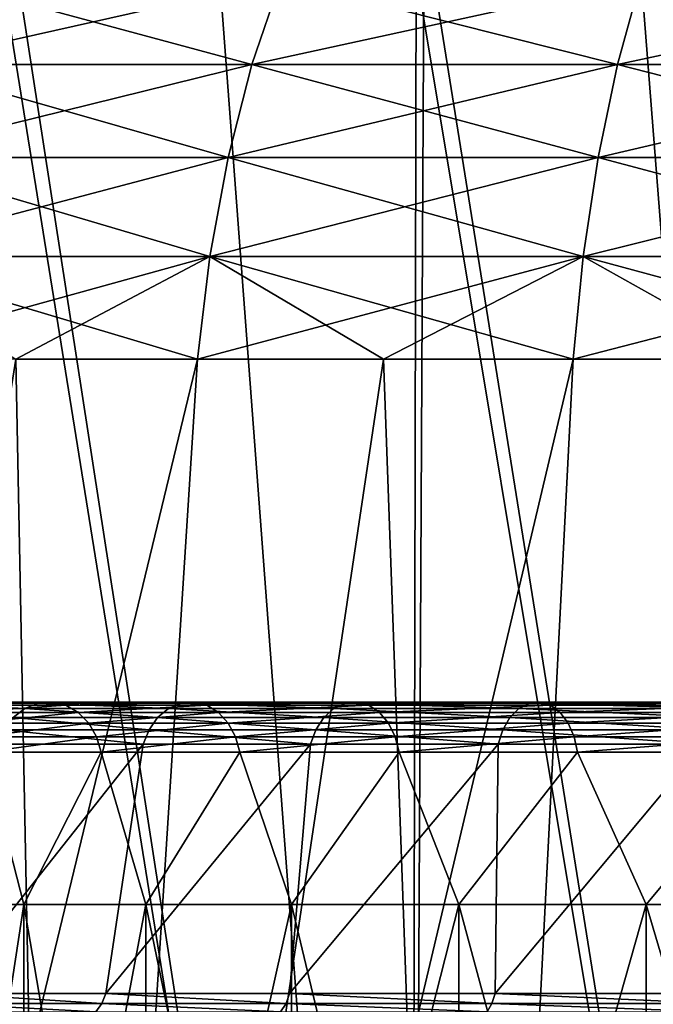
# Model space of a CAD drawing. Header units: metres. Extents: x -24 to 24, y -69 to 184.
# Tile 683 of 896: x -10.4 to -7.35, y 155.1 to 159.84. Entities that reach past the tile are written whole.
import ezdxf

# ---------------------------------------------------------------- set-up
doc = ezdxf.new("R2010")
doc.units = ezdxf.units.M
for name, color, linetype in [('4035', 7, 'CONTINUOUS'), ('4050', 7, 'CONTINUOUS'), ('4053', 7, 'CONTINUOUS'), ('618', 7, 'CONTINUOUS'), ('713', 7, 'CONTINUOUS'), ('714', 7, 'CONTINUOUS'), ('715', 7, 'CONTINUOUS'), ('731', 7, 'CONTINUOUS')]:
    doc.layers.add(name, color=color, linetype=linetype)

msp = doc.modelspace()

# ---------------------------------------------------------------- linework, layer by layer
at = {"layer": '4035'}
for points in [[(-8.456055, 160.319097, 22.727904), (-6.451394, 147.8, 23.376099), (-7.435197, 160.34998, 23.082035)], [(-7.435197, 160.34998, 23.082035), (-6.451394, 147.8, 23.376099), (-7.035197, 160.360992, 23.207079)], [(-10.446351, 160.247454, 21.884612), (-8.520839, 147.8, 22.703696), (-9.460425, 160.284832, 22.328521)], [(-9.460425, 160.284832, 22.328521), (-8.520839, 147.8, 22.703696), (-8.456055, 160.319097, 22.727904)], [(-8.520839, 147.8, 22.703696), (-6.451394, 147.8, 23.376099), (-8.456055, 160.319097, 22.727904)], [(-10.521681, 147.8, 21.848495), (-8.520839, 147.8, 22.703696), (-10.446351, 160.247454, 21.884612)], [(-8.520839, 147.8, -22.703696), (-10.521681, 147.8, -21.848495), (-10.491335, 160.06449, -21.863083)], [(-8.495616, 160.06449, -22.713146), (-8.520839, 147.8, -22.703696), (-10.491335, 160.06449, -21.863083)], [(-6.451394, 147.8, -23.376099), (-8.520839, 147.8, -22.703696), (-8.495616, 160.06449, -22.713146)], [(-6.431917, 160.06449, -23.381466), (-6.451394, 147.8, -23.376099), (-8.495616, 160.06449, -22.713146)]]:
    msp.add_3dface(points, dxfattribs=at)
at = {"layer": '4050'}
for points in [[(-10.217962, 147.74019, -21.217817), (-10.423788, 158.202198, -18.714285), (-12.078778, 147.74019, -20.216469)], [(-12.078778, 147.74019, 20.216469), (-9.548375, 158.202198, 19.175723), (-10.217962, 147.74019, 21.217817)], [(-10.423788, 158.202198, 18.714285), (-9.548375, 158.202198, 19.175723), (-12.078778, 147.74019, 20.216469)], [(-9.548375, 158.202198, -19.175723), (-10.423788, 158.202198, -18.714285), (-10.217962, 147.74019, -21.217817)], [(-8.274877, 147.74019, -22.048331), (-8.652586, 158.202198, -19.596239), (-10.217962, 147.74019, -21.217817)], [(-8.652586, 158.202198, -19.596239), (-9.548375, 158.202198, -19.175723), (-10.217962, 147.74019, -21.217817)], [(-9.548375, 158.202198, 19.175723), (-8.652586, 158.202198, 19.596239), (-10.217962, 147.74019, 21.217817)], [(-10.217962, 147.74019, 21.217817), (-7.738331, 158.202198, 19.974936), (-8.274877, 147.74019, 22.048331)], [(-8.652586, 158.202198, 19.596239), (-7.738331, 158.202198, 19.974936), (-10.217962, 147.74019, 21.217817)], [(-7.738331, 158.202198, -19.974936), (-8.652586, 158.202198, -19.596239), (-8.274877, 147.74019, -22.048331)], [(-6.265168, 147.74019, -22.701325), (-6.807563, 158.202198, -20.311005), (-8.274877, 147.74019, -22.048331)], [(-6.807563, 158.202198, -20.311005), (-7.738331, 158.202198, -19.974936), (-8.274877, 147.74019, -22.048331)], [(-7.738331, 158.202198, 19.974936), (-6.807563, 158.202198, 20.311005), (-8.274877, 147.74019, 22.048331)], [(-8.274877, 147.74019, 22.048331), (-5.862266, 158.202198, 20.603729), (-6.265168, 147.74019, 22.701325)], [(-6.807563, 158.202198, 20.311005), (-5.862266, 158.202198, 20.603729), (-8.274877, 147.74019, 22.048331)]]:
    msp.add_3dface(points, dxfattribs=at)
at = {"layer": '4053'}
for points in [[(-10.966697, 159.620321, -17.711824), (-9.285674, 159.620321, -18.648147), (-10.80204, 160.030435, -17.445894)], [(-9.146256, 160.030435, 18.368159), (-10.966697, 159.620321, 17.711824), (-10.80204, 160.030435, 17.445894)], [(-9.285674, 159.620321, 18.648147), (-10.966697, 159.620321, 17.711824), (-9.146256, 160.030435, 18.368159)], [(-10.80204, 160.030435, -17.445894), (-9.285674, 159.620321, -18.648147), (-9.146256, 160.030435, -18.368159)], [(-9.285674, 159.620321, -18.648147), (-7.525429, 159.620321, -19.425371), (-9.146256, 160.030435, -18.368159)], [(-7.41244, 160.030435, 19.133714), (-9.285674, 159.620321, 18.648147), (-9.146256, 160.030435, 18.368159)], [(-7.525429, 159.620321, 19.425371), (-9.285674, 159.620321, 18.648147), (-7.41244, 160.030435, 19.133714)], [(-9.146256, 160.030435, -18.368159), (-7.525429, 159.620321, -19.425371), (-7.41244, 160.030435, -19.133714)], [(-7.525429, 159.620321, -19.425371), (-5.70098, 159.620321, -20.036865), (-7.41244, 160.030435, -19.133714)], [(-5.615384, 160.030435, 19.736026), (-7.525429, 159.620321, 19.425371), (-7.41244, 160.030435, 19.133714)], [(-5.70098, 159.620321, 20.036865), (-7.525429, 159.620321, 19.425371), (-5.615384, 160.030435, 19.736026)], [(-7.41244, 160.030435, -19.133714), (-5.70098, 159.620321, -20.036865), (-5.615384, 160.030435, -19.736026)], [(-11.102204, 159.173369, -17.930676), (-9.40041, 159.173369, -18.878569), (-10.966697, 159.620321, -17.711824)], [(-9.285674, 159.620321, 18.648147), (-11.102204, 159.173369, 17.930675), (-10.966697, 159.620321, 17.711824)], [(-9.40041, 159.173369, 18.878569), (-11.102204, 159.173369, 17.930675), (-9.285674, 159.620321, 18.648147)], [(-10.966697, 159.620321, -17.711824), (-9.40041, 159.173369, -18.878569), (-9.285674, 159.620321, -18.648147)], [(-9.40041, 159.173369, -18.878569), (-7.618415, 159.173369, -19.665396), (-9.285674, 159.620321, -18.648147)], [(-7.525429, 159.620321, 19.425371), (-9.40041, 159.173369, 18.878569), (-9.285674, 159.620321, 18.648147)], [(-7.618415, 159.173369, 19.665396), (-9.40041, 159.173369, 18.878569), (-7.525429, 159.620321, 19.425371)], [(-9.285674, 159.620321, -18.648147), (-7.618415, 159.173369, -19.665396), (-7.525429, 159.620321, -19.425371)], [(-7.618415, 159.173369, -19.665396), (-5.771422, 159.173369, -20.284446), (-7.525429, 159.620321, -19.425371)], [(-5.70098, 159.620321, 20.036865), (-7.618415, 159.173369, 19.665396), (-7.525429, 159.620321, 19.425371)], [(-5.771422, 159.173369, 20.284446), (-7.618415, 159.173369, 19.665396), (-5.70098, 159.620321, 20.036865)], [(-7.525429, 159.620321, -19.425371), (-5.771422, 159.173369, -20.284446), (-5.70098, 159.620321, -20.036865)], [(-11.206309, 158.697011, -18.098811), (-9.488557, 158.697011, -19.055592), (-11.102204, 159.173369, -17.930676)], [(-9.40041, 159.173369, 18.878569), (-11.206309, 158.697011, 18.098811), (-11.102204, 159.173369, 17.930675)], [(-9.488557, 158.697011, 19.055592), (-11.206309, 158.697011, 18.098811), (-9.40041, 159.173369, 18.878569)], [(-11.102204, 159.173369, -17.930676), (-9.488557, 158.697011, -19.055592), (-9.40041, 159.173369, -18.878569)], [(-9.488557, 158.697011, -19.055592), (-7.689853, 158.697011, -19.849798), (-9.40041, 159.173369, -18.878569)], [(-7.618415, 159.173369, 19.665396), (-9.488557, 158.697011, 19.055592), (-9.40041, 159.173369, 18.878569)], [(-7.689853, 158.697011, 19.849798), (-9.488557, 158.697011, 19.055592), (-7.618415, 159.173369, 19.665396)], [(-9.40041, 159.173369, -18.878569), (-7.689853, 158.697011, -19.849798), (-7.618415, 159.173369, -19.665396)], [(-7.689853, 158.697011, -19.849798), (-5.825541, 158.697011, -20.474652), (-7.618415, 159.173369, -19.665396)], [(-5.771422, 159.173369, 20.284446), (-7.689853, 158.697011, 19.849798), (-7.618415, 159.173369, 19.665396)], [(-5.825541, 158.697011, 20.474652), (-7.689853, 158.697011, 19.849798), (-5.771422, 159.173369, 20.284446)], [(-7.618415, 159.173369, -19.665396), (-5.825541, 158.697011, -20.474652), (-5.771422, 159.173369, -20.284446)], [(-9.488557, 158.697011, 19.055592), (-11.276956, 158.202198, 18.21291), (-11.206309, 158.697011, 18.098811)], [(-10.423788, 158.202198, 18.714285), (-11.276956, 158.202198, 18.21291), (-9.488557, 158.697011, 19.055592)], [(-11.206309, 158.697011, -18.098811), (-9.548375, 158.202198, -19.175723), (-9.488557, 158.697011, -19.055592)], [(-10.423788, 158.202198, -18.714285), (-9.548375, 158.202198, -19.175723), (-11.206309, 158.697011, -18.098811)], [(-9.548375, 158.202198, 19.175723), (-10.423788, 158.202198, 18.714285), (-9.488557, 158.697011, 19.055592)], [(-9.548375, 158.202198, -19.175723), (-8.652586, 158.202198, -19.596239), (-9.488557, 158.697011, -19.055592)], [(-7.689853, 158.697011, 19.849798), (-9.548375, 158.202198, 19.175723), (-9.488557, 158.697011, 19.055592)], [(-8.652586, 158.202198, 19.596239), (-9.548375, 158.202198, 19.175723), (-7.689853, 158.697011, 19.849798)], [(-9.488557, 158.697011, -19.055592), (-7.738331, 158.202198, -19.974936), (-7.689853, 158.697011, -19.849798)], [(-8.652586, 158.202198, -19.596239), (-7.738331, 158.202198, -19.974936), (-9.488557, 158.697011, -19.055592)], [(-7.738331, 158.202198, 19.974936), (-8.652586, 158.202198, 19.596239), (-7.689853, 158.697011, 19.849798)], [(-7.738331, 158.202198, -19.974936), (-6.807563, 158.202198, -20.311005), (-7.689853, 158.697011, -19.849798)], [(-5.825541, 158.697011, 20.474652), (-7.738331, 158.202198, 19.974936), (-7.689853, 158.697011, 19.849798)], [(-6.807563, 158.202198, 20.311005), (-7.738331, 158.202198, 19.974936), (-5.825541, 158.697011, 20.474652)], [(-7.689853, 158.697011, -19.849798), (-5.862266, 158.202198, -20.603729), (-5.825541, 158.697011, -20.474652)], [(-6.807563, 158.202198, -20.311005), (-5.862266, 158.202198, -20.603729), (-7.689853, 158.697011, -19.849798)]]:
    msp.add_3dface(points, dxfattribs=at)
at = {"layer": '618'}
for points in [[(-10.385311, 155.578302, 4.939162), (-10.635318, 153.94681, 4.37493), (-10.854607, 155.578302, 3.798357)], [(-10.385361, 153.94681, 4.939057), (-10.635318, 153.94681, 4.37493), (-10.385311, 155.578302, 4.939162)], [(-10.105455, 153.94681, 5.489061), (-10.385361, 153.94681, 4.939057), (-10.385311, 155.578302, 4.939162)], [(-9.79651, 155.578302, 6.023154), (-10.105455, 153.94681, 5.489061), (-10.385311, 155.578302, 4.939162)], [(-9.796591, 153.94681, 6.023023), (-10.105455, 153.94681, 5.489061), (-9.79651, 155.578302, 6.023154)], [(-9.459349, 153.94681, 6.539932), (-9.796591, 153.94681, 6.023023), (-9.79651, 155.578302, 6.023154)], [(-9.094926, 155.578302, 7.03792), (-9.459349, 153.94681, 6.539932), (-9.79651, 155.578302, 6.023154)], [(-9.095044, 153.94681, 7.037768), (-9.459349, 153.94681, 6.539932), (-9.094926, 155.578302, 7.03792)], [(-8.704462, 153.94681, 7.515473), (-9.095044, 153.94681, 7.037768), (-9.094926, 155.578302, 7.03792)], [(-8.288633, 155.578302, 7.971735), (-8.704462, 153.94681, 7.515473), (-9.094926, 155.578302, 7.03792)], [(-8.288793, 153.94681, 7.971569), (-8.704462, 153.94681, 7.515473), (-8.288633, 155.578302, 7.971735)], [(-7.849422, 153.94681, 8.404557), (-8.288793, 153.94681, 7.971569), (-8.288633, 155.578302, 7.971735)], [(-7.387006, 155.578302, 8.813748), (-7.849422, 153.94681, 8.404557), (-8.288633, 155.578302, 7.971735)], [(-7.387212, 153.94681, 8.813575), (-7.849422, 153.94681, 8.404557), (-7.387006, 155.578302, 8.813748)], [(-6.90398, 153.94681, 9.197014), (-7.387212, 153.94681, 8.813575), (-7.387006, 155.578302, 8.813748)], [(-6.400443, 155.578302, 9.554283), (-6.90398, 153.94681, 9.197014), (-7.387006, 155.578302, 8.813748)]]:
    msp.add_3dface(points, dxfattribs=at)
at = {"layer": '713'}
for points in [[(-10.385311, 155.578302, 4.939162), (-10.854607, 155.578302, 3.798357), (-10.573482, 156.311258, 4.880287)], [(-10.012741, 156.311258, 5.94649), (-10.385311, 155.578302, 4.939162), (-10.573482, 156.311258, 4.880287)], [(-9.79651, 155.578302, 6.023154), (-10.385311, 155.578302, 4.939162), (-10.012741, 156.311258, 5.94649)], [(-9.344869, 156.311267, 6.949042), (-9.79651, 155.578302, 6.023154), (-10.012741, 156.311258, 5.94649)], [(-9.094926, 155.578302, 7.03792), (-9.79651, 155.578302, 6.023154), (-9.344869, 156.311267, 6.949042)], [(-8.576987, 156.311252, 7.877245), (-9.094926, 155.578302, 7.03792), (-9.344869, 156.311267, 6.949042)], [(-8.288633, 155.578302, 7.971735), (-9.094926, 155.578302, 7.03792), (-8.576987, 156.311252, 7.877245)], [(-7.717329, 156.311272, 8.721159), (-8.288633, 155.578302, 7.971735), (-8.576987, 156.311252, 7.877245)], [(-7.387006, 155.578302, 8.813748), (-8.288633, 155.578302, 7.971735), (-7.717329, 156.311272, 8.721159)], [(-6.775085, 156.311252, 9.471743), (-7.387006, 155.578302, 8.813748), (-7.717329, 156.311272, 8.721159)], [(-6.400443, 155.578302, 9.554283), (-7.387006, 155.578302, 8.813748), (-6.775085, 156.311252, 9.471743)]]:
    msp.add_3dface(points, dxfattribs=at)
at = {"layer": '714'}
for points in [[(-10.380044, 156.521806, 6.164578), (-10.893962, 156.547075, 5.028185), (-10.96134, 156.521807, 5.059284)], [(-10.316239, 156.547075, 6.126685), (-10.82294, 156.552256, 4.995404), (-10.893962, 156.547075, 5.028185)], [(-10.316239, 156.547075, 6.126685), (-10.893962, 156.547075, 5.028185), (-10.380044, 156.521806, 6.164578)], [(-10.248984, 156.552256, 6.086743), (-10.82294, 156.552256, 4.995404), (-10.316239, 156.547075, 6.126685)], [(-10.248984, 156.552256, 6.086743), (-10.753125, 156.536995, 4.96318), (-10.82294, 156.552256, 4.995404)], [(-10.18287, 156.536995, 6.047479), (-10.753125, 156.536995, 4.96318), (-10.248984, 156.552256, 6.086743)], [(-9.687731, 156.521809, 7.203912), (-10.316239, 156.547075, 6.126685), (-10.380044, 156.521806, 6.164578)], [(-9.628181, 156.547078, 7.159631), (-10.248984, 156.552256, 6.086743), (-10.316239, 156.547075, 6.126685)], [(-9.628181, 156.547078, 7.159631), (-10.316239, 156.547075, 6.126685), (-9.687731, 156.521809, 7.203912)], [(-9.565411, 156.552258, 7.112954), (-10.248984, 156.552256, 6.086743), (-9.628181, 156.547078, 7.159631)], [(-9.565411, 156.552258, 7.112954), (-10.18287, 156.536995, 6.047479), (-10.248984, 156.552256, 6.086743)], [(-9.503708, 156.536997, 7.067071), (-10.18287, 156.536995, 6.047479), (-9.565411, 156.552258, 7.112954)], [(-8.891644, 156.521805, 8.166104), (-9.628181, 156.547078, 7.159631), (-9.687731, 156.521809, 7.203912)], [(-8.836988, 156.547074, 8.115908), (-9.565411, 156.552258, 7.112954), (-9.628181, 156.547078, 7.159631)], [(-8.836988, 156.547074, 8.115908), (-9.628181, 156.547078, 7.159631), (-8.891644, 156.521805, 8.166104)], [(-8.779376, 156.552254, 8.062997), (-9.565411, 156.552258, 7.112954), (-8.836988, 156.547074, 8.115908)], [(-8.779376, 156.552254, 8.062997), (-9.503708, 156.536997, 7.067071), (-9.565411, 156.552258, 7.112954)], [(-8.722743, 156.536993, 8.010985), (-9.503708, 156.536997, 7.067071), (-8.779376, 156.552254, 8.062997)], [(-8.000555, 156.52181, 9.04103), (-8.836988, 156.547074, 8.115908), (-8.891644, 156.521805, 8.166104)], [(-7.951376, 156.547079, 8.985456), (-8.779376, 156.552254, 8.062997), (-8.836988, 156.547074, 8.115908)], [(-7.951376, 156.547079, 8.985456), (-8.836988, 156.547074, 8.115908), (-8.000555, 156.52181, 9.04103)], [(-7.899538, 156.552259, 8.926876), (-8.779376, 156.552254, 8.062997), (-7.951376, 156.547079, 8.985456)], [(-7.899538, 156.552259, 8.926876), (-8.722743, 156.536993, 8.010985), (-8.779376, 156.552254, 8.062997)], [(-7.848581, 156.536998, 8.869291), (-8.722743, 156.536993, 8.010985), (-7.899538, 156.552259, 8.926876)], [(-7.023721, 156.521805, 9.81906), (-7.951376, 156.547079, 8.985456), (-8.000555, 156.52181, 9.04103)], [(-6.980547, 156.547074, 9.758703), (-7.899538, 156.552259, 8.926876), (-7.951376, 156.547079, 8.985456)], [(-6.980547, 156.547074, 9.758703), (-7.951376, 156.547079, 8.985456), (-7.023721, 156.521805, 9.81906)], [(-6.935038, 156.552254, 9.695082), (-7.899538, 156.552259, 8.926876), (-6.980547, 156.547074, 9.758703)], [(-6.935038, 156.552254, 9.695082), (-7.848581, 156.536998, 8.869291), (-7.899538, 156.552259, 8.926876)], [(-6.890302, 156.536993, 9.632542), (-7.848581, 156.536998, 8.869291), (-6.935038, 156.552254, 9.695082)], [(-10.380044, 156.521806, 6.164578), (-10.96134, 156.521807, 5.059284), (-10.436042, 156.478175, 6.197835)], [(-10.18287, 156.536995, 6.047479), (-10.689283, 156.502334, 4.933714), (-10.753125, 156.536995, 4.96318)], [(-10.122414, 156.502334, 6.011575), (-10.689283, 156.502334, 4.933714), (-10.18287, 156.536995, 6.047479)], [(-10.122414, 156.502334, 6.011575), (-10.635774, 156.45064, 4.909016), (-10.689283, 156.502334, 4.933714)], [(-10.071743, 156.45064, 5.981482), (-10.635774, 156.45064, 4.909016), (-10.122414, 156.502334, 6.011575)], [(-9.739994, 156.478177, 7.242776), (-10.380044, 156.521806, 6.164578), (-10.436042, 156.478175, 6.197835)], [(-9.687731, 156.521809, 7.203912), (-10.380044, 156.521806, 6.164578), (-9.739994, 156.478177, 7.242776)], [(-9.503708, 156.536997, 7.067071), (-10.122414, 156.502334, 6.011575), (-10.18287, 156.536995, 6.047479)], [(-9.447284, 156.502335, 7.025113), (-10.122414, 156.502334, 6.011575), (-9.503708, 156.536997, 7.067071)], [(-9.447284, 156.502335, 7.025113), (-10.071743, 156.45064, 5.981482), (-10.122414, 156.502334, 6.011575)], [(-9.399992, 156.450641, 6.989946), (-10.071743, 156.45064, 5.981482), (-9.447284, 156.502335, 7.025113)], [(-8.939613, 156.478174, 8.210159), (-9.687731, 156.521809, 7.203912), (-9.739994, 156.478177, 7.242776)], [(-8.891644, 156.521805, 8.166104), (-9.687731, 156.521809, 7.203912), (-8.939613, 156.478174, 8.210159)], [(-8.722743, 156.536993, 8.010985), (-9.447284, 156.502335, 7.025113), (-9.503708, 156.536997, 7.067071)], [(-8.670956, 156.502333, 7.963424), (-9.447284, 156.502335, 7.025113), (-8.722743, 156.536993, 8.010985)], [(-8.670956, 156.502333, 7.963424), (-9.399992, 156.450641, 6.989946), (-9.447284, 156.502335, 7.025113)], [(-8.62755, 156.450639, 7.92356), (-9.399992, 156.450641, 6.989946), (-8.670956, 156.502333, 7.963424)], [(-8.043716, 156.478178, 9.089804), (-8.891644, 156.521805, 8.166104), (-8.939613, 156.478174, 8.210159)], [(-8.000555, 156.52181, 9.04103), (-8.891644, 156.521805, 8.166104), (-8.043716, 156.478178, 9.089804)], [(-7.848581, 156.536998, 8.869291), (-8.670956, 156.502333, 7.963424), (-8.722743, 156.536993, 8.010985)], [(-7.801983, 156.502336, 8.816634), (-8.670956, 156.502333, 7.963424), (-7.848581, 156.536998, 8.869291)], [(-7.801983, 156.502336, 8.816634), (-8.62755, 156.450639, 7.92356), (-8.670956, 156.502333, 7.963424)], [(-7.762928, 156.450641, 8.772499), (-8.62755, 156.450639, 7.92356), (-7.801983, 156.502336, 8.816634)], [(-7.061613, 156.478174, 9.872032), (-8.000555, 156.52181, 9.04103), (-8.043716, 156.478178, 9.089804)], [(-7.023721, 156.521805, 9.81906), (-8.000555, 156.52181, 9.04103), (-7.061613, 156.478174, 9.872032)], [(-6.890302, 156.536993, 9.632542), (-7.801983, 156.502336, 8.816634), (-7.848581, 156.536998, 8.869291)], [(-6.849394, 156.502332, 9.575353), (-7.801983, 156.502336, 8.816634), (-6.890302, 156.536993, 9.632542)], [(-6.849394, 156.502332, 9.575353), (-7.762928, 156.450641, 8.772499), (-7.801983, 156.502336, 8.816634)], [(-6.815107, 156.450639, 9.52742), (-7.762928, 156.450641, 8.772499), (-6.849394, 156.502332, 9.575353)], [(-10.071743, 156.45064, 5.981482), (-10.596251, 156.385443, 4.890774), (-10.635774, 156.45064, 4.909016)], [(-10.034316, 156.385442, 5.959255), (-10.596251, 156.385443, 4.890774), (-10.071743, 156.45064, 5.981482)], [(-9.781402, 156.419162, 7.273567), (-10.436042, 156.478175, 6.197835), (-10.48041, 156.41916, 6.224184)], [(-9.739994, 156.478177, 7.242776), (-10.436042, 156.478175, 6.197835), (-9.781402, 156.419162, 7.273567)], [(-9.399992, 156.450641, 6.989946), (-10.034316, 156.385442, 5.959255), (-10.071743, 156.45064, 5.981482)], [(-9.365062, 156.385443, 6.963972), (-10.034316, 156.385442, 5.959255), (-9.399992, 156.450641, 6.989946)], [(-8.977618, 156.419159, 8.245063), (-9.739994, 156.478177, 7.242776), (-9.781402, 156.419162, 7.273567)], [(-8.939613, 156.478174, 8.210159), (-9.739994, 156.478177, 7.242776), (-8.977618, 156.419159, 8.245063)], [(-8.62755, 156.450639, 7.92356), (-9.365062, 156.385443, 6.963972), (-9.399992, 156.450641, 6.989946)], [(-8.59549, 156.385442, 7.894116), (-9.365062, 156.385443, 6.963972), (-8.62755, 156.450639, 7.92356)], [(-8.077913, 156.419163, 9.128448), (-8.939613, 156.478174, 8.210159), (-8.977618, 156.419159, 8.245063)], [(-8.043716, 156.478178, 9.089804), (-8.939613, 156.478174, 8.210159), (-8.077913, 156.419163, 9.128448)], [(-7.762928, 156.450641, 8.772499), (-8.59549, 156.385442, 7.894116), (-8.62755, 156.450639, 7.92356)], [(-7.734081, 156.385443, 8.739901), (-8.59549, 156.385442, 7.894116), (-7.762928, 156.450641, 8.772499)], [(-7.091634, 156.419159, 9.914001), (-8.043716, 156.478178, 9.089804), (-8.077913, 156.419163, 9.128448)], [(-7.061613, 156.478174, 9.872032), (-8.043716, 156.478178, 9.089804), (-7.091634, 156.419159, 9.914001)], [(-6.815107, 156.450639, 9.52742), (-7.734081, 156.385443, 8.739901), (-7.762928, 156.450641, 8.772499)], [(-6.789782, 156.385442, 9.492017), (-7.734081, 156.385443, 8.739901), (-6.815107, 156.450639, 9.52742)], [(-9.809044, 156.349471, 7.293955), (-10.48041, 156.41916, 6.224184), (-10.510056, 156.349484, 6.241614)], [(-9.781402, 156.419162, 7.273567), (-10.48041, 156.41916, 6.224184), (-9.809044, 156.349471, 7.293955)], [(-9.003046, 156.349493, 8.268259), (-9.781402, 156.419162, 7.273567), (-9.809044, 156.349471, 7.293955)], [(-8.977618, 156.419159, 8.245063), (-9.781402, 156.419162, 7.273567), (-9.003046, 156.349493, 8.268259)], [(-8.100723, 156.349464, 9.154096), (-8.977618, 156.419159, 8.245063), (-9.003046, 156.349493, 8.268259)], [(-8.077913, 156.419163, 9.128448), (-8.977618, 156.419159, 8.245063), (-8.100723, 156.349464, 9.154096)], [(-7.111703, 156.349493, 9.941963), (-8.077913, 156.419163, 9.128448), (-8.100723, 156.349464, 9.154096)], [(-7.091634, 156.419159, 9.914001), (-8.077913, 156.419163, 9.128448), (-7.111703, 156.349493, 9.941963)], [(-10.034316, 156.385442, 5.959255), (-10.573482, 156.311258, 4.880287), (-10.596251, 156.385443, 4.890774)], [(-10.012741, 156.311258, 5.94649), (-10.573482, 156.311258, 4.880287), (-10.034316, 156.385442, 5.959255)], [(-9.365062, 156.385443, 6.963972), (-10.012741, 156.311258, 5.94649), (-10.034316, 156.385442, 5.959255)], [(-9.344869, 156.311267, 6.949042), (-10.012741, 156.311258, 5.94649), (-9.365062, 156.385443, 6.963972)], [(-8.59549, 156.385442, 7.894116), (-9.344869, 156.311267, 6.949042), (-9.365062, 156.385443, 6.963972)], [(-8.576987, 156.311252, 7.877245), (-9.344869, 156.311267, 6.949042), (-8.59549, 156.385442, 7.894116)], [(-7.734081, 156.385443, 8.739901), (-8.576987, 156.311252, 7.877245), (-8.59549, 156.385442, 7.894116)], [(-7.717329, 156.311272, 8.721159), (-8.576987, 156.311252, 7.877245), (-7.734081, 156.385443, 8.739901)], [(-6.789782, 156.385442, 9.492017), (-7.717329, 156.311272, 8.721159), (-7.734081, 156.385443, 8.739901)], [(-6.775085, 156.311252, 9.471743), (-7.717329, 156.311272, 8.721159), (-6.789782, 156.385442, 9.492017)]]:
    msp.add_3dface(points, dxfattribs=at)
at = {"layer": '715'}
for points in [[(-9.809044, 156.349471, 7.293955), (-10.510056, 156.349484, 6.241614), (-10.760795, 155.1489, 6.615933)], [(-9.990216, 155.1489, 7.730516), (-9.809044, 156.349471, 7.293955), (-10.760795, 155.1489, 6.615933)], [(-9.104681, 155.1489, 8.756145), (-9.003046, 156.349493, 8.268259), (-9.990216, 155.1489, 7.730516)], [(-9.003046, 156.349493, 8.268259), (-9.809044, 156.349471, 7.293955), (-9.990216, 155.1489, 7.730516)], [(-8.100723, 156.349464, 9.154096), (-9.003046, 156.349493, 8.268259), (-9.104681, 155.1489, 8.756145)], [(-8.11438, 155.1489, 9.681019), (-8.100723, 156.349464, 9.154096), (-9.104681, 155.1489, 8.756145)], [(-7.030708, 155.1489, 10.494495), (-7.111703, 156.349493, 9.941963), (-8.11438, 155.1489, 9.681019)], [(-7.111703, 156.349493, 9.941963), (-8.100723, 156.349464, 9.154096), (-8.11438, 155.1489, 9.681019)]]:
    msp.add_3dface(points, dxfattribs=at)
at = {"layer": '731'}
for points in [[(-10.760795, 155.1489, 6.615933), (-10.781066, 155.101076, 6.628395), (-10.009037, 155.101073, 7.745078)], [(-9.990216, 155.1489, 7.730516), (-10.760795, 155.1489, 6.615933), (-10.009037, 155.101073, 7.745078)], [(-9.990216, 155.1489, 7.730516), (-10.009037, 155.101073, 7.745078), (-9.121834, 155.101071, 8.77264)], [(-9.104681, 155.1489, 8.756145), (-9.990216, 155.1489, 7.730516), (-9.121834, 155.101071, 8.77264)], [(-9.104681, 155.1489, 8.756145), (-9.121834, 155.101071, 8.77264), (-8.129669, 155.101069, 9.699258)], [(-8.11438, 155.1489, 9.681019), (-9.104681, 155.1489, 8.756145), (-8.129669, 155.101069, 9.699258)], [(-8.11438, 155.1489, 9.681019), (-8.129669, 155.101069, 9.699258), (-7.043956, 155.101067, 10.514268)], [(-7.030708, 155.1489, 10.494495), (-8.11438, 155.1489, 9.681019), (-7.043956, 155.101067, 10.514268)], [(-10.811478, 155.061174, 6.647092), (-10.037271, 155.061173, 7.766926), (-10.781066, 155.101076, 6.628395)], [(-10.781066, 155.101076, 6.628395), (-10.037271, 155.061173, 7.766926), (-10.009037, 155.101073, 7.745078)], [(-10.037271, 155.061173, 7.766926), (-9.147566, 155.061171, 8.797387), (-10.009037, 155.101073, 7.745078)], [(-10.009037, 155.101073, 7.745078), (-9.147566, 155.061171, 8.797387), (-9.121834, 155.101071, 8.77264)], [(-9.147566, 155.061171, 8.797387), (-8.152602, 155.06117, 9.726619), (-9.121834, 155.101071, 8.77264)], [(-9.121834, 155.101071, 8.77264), (-8.152602, 155.06117, 9.726619), (-8.129669, 155.101069, 9.699258)], [(-8.152602, 155.06117, 9.726619), (-7.063827, 155.061168, 10.543928), (-8.129669, 155.101069, 9.699258)], [(-8.129669, 155.101069, 9.699258), (-7.063827, 155.061168, 10.543928), (-7.043956, 155.101067, 10.514268)]]:
    msp.add_3dface(points, dxfattribs=at)

doc.saveas('drawing.dxf')
